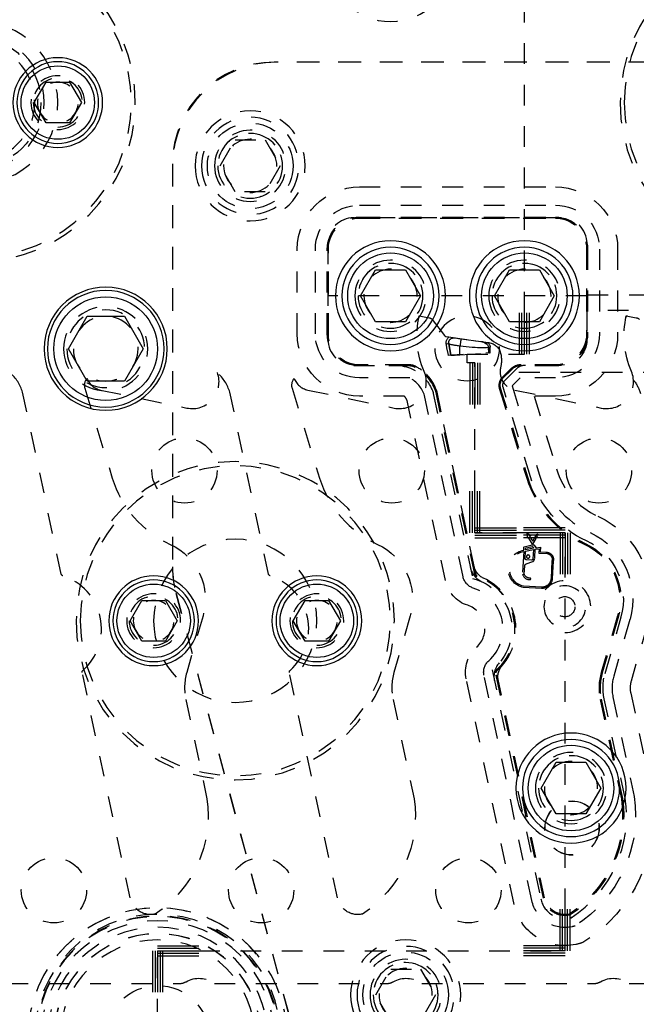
# Model space of a CAD drawing. Header units: inches. Extents: x 3 to 289, y 4 to 291.
# Tile 612 of 634: x 230.56 to 233.53, y 169.09 to 173.84. Entities that reach past the tile are written whole.
import ezdxf

# ---------------------------------------------------------------- set-up
doc = ezdxf.new("R2010")
doc.units = ezdxf.units.IN
doc.header["$LTSCALE"] = 0.5
doc.header["$MEASUREMENT"] = 0
doc.linetypes.add('DIVIDE', pattern=[0.393701, 0.19685, -0.098425, 0, -0.098425])
doc.linetypes.add('HIDDEN', pattern=[0.225, 0.15, -0.075])
doc.layers.add('MFB', color=7, linetype='Continuous')

# ---------------------------------------------------------------- blocks, each defined once
blk = doc.blocks.new('ArrowheadSection')
at = {"color": 0}
for p, q in [((0, 1), (-1, 1)), ((0, 0.5), (-1, 0.5)), ((0, 0), (-1, 0)), ((0, -0.5), (-1, -0.5)), ((0, -1), (-1, -1))]:
    blk.add_line(p, q, dxfattribs=at)

msp = doc.modelspace()

# ---------------------------------------------------------------- linework, layer by layer
at = {"layer": 'MFB', "color": 100, "linetype": 'DIVIDE'}
for p, q in [((232.9912, 172.2309), (232.9912, 174.7834)), ((232.7152, 172.1887), (232.7152, 172.2309)), ((232.7152, 172.2309), (232.9912, 172.2309)), ((232.7525, 172.1887), (232.7152, 172.1887)), ((232.7525, 171.3694), (232.7525, 172.1887)), ((233.1873, 171.3694), (232.7525, 171.3694)), ((233.1873, 169.3527), (233.1873, 171.3694)), ((231.221, 167.6203), (231.221, 169.3527)), ((231.221, 169.3527), (233.1873, 169.3527))]:
    msp.add_line(p, q, dxfattribs=at)
at = {"layer": 'MFB', "color": 254, "linetype": 'HIDDEN'}
for p, q in [((233.8032, 173.6394), (231.7832, 173.6394)), ((233.7932, 173.6394), (231.7932, 173.6394)), ((231.5238, 173.1394), (231.596, 173.2644)), ((231.596, 173.2644), (231.7403, 173.2644)), ((231.7403, 173.2644), (231.8125, 173.1394)), ((231.2932, 173.1494), (231.2932, 171.2039)), ((231.2932, 173.1394), (231.2932, 171.2052)), ((231.596, 173.0144), (231.5238, 173.1394)), ((231.8125, 173.1394), (231.7403, 173.0144)), ((231.7403, 173.0144), (231.596, 173.0144)), ((232.1952, 173.0374), (233.1412, 173.0374)), ((232.1952, 172.9499), (233.1412, 172.9499)), ((233.1682, 172.8894), (232.1682, 172.8894)), ((232.1852, 172.8874), (233.1512, 172.8874)), ((232.1952, 172.8924), (233.1412, 172.8924)), ((232.1952, 172.8874), (233.1412, 172.8874)), ((231.8952, 172.3289), (231.8952, 172.7374)), ((231.9827, 172.3289), (231.9827, 172.7374)), ((232.0402, 172.3289), (232.0402, 172.7374)), ((232.0432, 172.7644), (232.0432, 172.3019)), ((232.0452, 172.3189), (232.0452, 172.7474)), ((232.0452, 172.3289), (232.0452, 172.7374)), ((233.2912, 172.7474), (233.2912, 172.3189)), ((233.2912, 172.7374), (233.2912, 172.3289)), ((233.2932, 172.4419), (233.2932, 172.7644)), ((233.2962, 172.7374), (233.2962, 172.3289)), ((233.3537, 172.7374), (233.3537, 172.3289)), ((233.4412, 172.7374), (233.4412, 172.3289)), ((233.2912, 172.5124), (232.0452, 172.5124)), ((233.2962, 172.5169), (234.183, 172.5169)), ((232.483, 172.4152), (232.5312, 172.4067)), ((232.5467, 172.3973), (232.606, 172.3202)), ((234.2932, 172.4419), (233.2932, 172.4419)), ((233.2932, 172.4419), (233.2932, 172.3019)), ((233.483, 172.4152), (233.5312, 172.4067)), ((232.6142, 172.3155), (232.8195, 172.2866)), ((232.6156, 172.2975), (232.6168, 172.3004)), ((232.6168, 172.3004), (232.6181, 172.3029)), ((232.6181, 172.3029), (232.6195, 172.3054)), ((232.6195, 172.3054), (232.6212, 172.3077)), ((232.6212, 172.3077), (232.623, 172.3098)), ((232.623, 172.3098), (232.6249, 172.3118)), ((232.6249, 172.3118), (232.627, 172.3137)), ((232.627, 172.3137), (232.6565, 172.3095)), ((232.6302, 172.2993), (232.6315, 172.301)), ((232.6315, 172.301), (232.6329, 172.3025)), ((232.6329, 172.3025), (232.6345, 172.3039)), ((232.6345, 172.3039), (232.6362, 172.3052)), ((232.6362, 172.3052), (232.6379, 172.3063)), ((232.6379, 172.3063), (232.6398, 172.3073)), ((232.6398, 172.3073), (232.6417, 172.3081)), ((232.6417, 172.3081), (232.6436, 172.3087)), ((232.6436, 172.3087), (232.6455, 172.3092)), ((232.6455, 172.3092), (232.6479, 172.3096)), ((232.6479, 172.3096), (232.6501, 172.3098)), ((232.6501, 172.3098), (232.6524, 172.3099)), ((232.6524, 172.3099), (232.6545, 172.3098)), ((232.6545, 172.3098), (232.6565, 172.3095)), ((232.6565, 172.3095), (232.6857, 172.3054)), ((232.6565, 172.3095), (232.6731, 172.3072)), ((232.6731, 172.3072), (232.6778, 172.3065)), ((232.6848, 172.3004), (232.6846, 172.2991)), ((232.685, 172.3015), (232.6848, 172.3004)), ((232.685, 172.3055), (232.6857, 172.3054)), ((232.6851, 172.3025), (232.685, 172.3015)), ((232.6853, 172.3034), (232.6851, 172.3025)), ((232.6854, 172.3041), (232.6853, 172.3034)), ((232.6855, 172.3047), (232.6854, 172.3041)), ((232.6856, 172.3051), (232.6855, 172.3047)), ((232.6857, 172.3053), (232.6856, 172.3051)), ((232.6857, 172.3054), (232.7817, 172.2919)), ((232.6857, 172.3054), (232.6985, 172.3036)), ((232.6857, 172.3054), (232.6857, 172.3053)), ((232.6135, 172.2854), (232.6136, 172.2885)), ((232.6136, 172.2823), (232.6135, 172.2854)), ((232.6136, 172.2885), (232.614, 172.2916)), ((232.614, 172.2792), (232.6136, 172.2823)), ((232.614, 172.2916), (232.6147, 172.2946)), ((232.626, 172.2812), (232.614, 172.2792)), ((232.626, 172.2812), (232.614, 172.2792)), ((232.6147, 172.2946), (232.6156, 172.2975)), ((232.6257, 172.286), (232.6258, 172.2875)), ((232.6257, 172.2844), (232.6257, 172.286)), ((232.6258, 172.2828), (232.6257, 172.2844)), ((232.6258, 172.2875), (232.626, 172.2891)), ((232.626, 172.2812), (232.6258, 172.2828)), ((232.626, 172.2891), (232.6263, 172.2907)), ((232.6367, 172.2255), (232.626, 172.2812)), ((232.626, 172.2812), (232.6367, 172.2255)), ((232.626, 172.2812), (232.6273, 172.2806)), ((232.6263, 172.2907), (232.6267, 172.2922)), ((232.6267, 172.2922), (232.6272, 172.2937)), ((232.6272, 172.2937), (232.6278, 172.2952)), ((232.6273, 172.2806), (232.629, 172.28)), ((232.6278, 172.2952), (232.6285, 172.2966)), ((232.6285, 172.2966), (232.6293, 172.298)), ((232.629, 172.28), (232.6311, 172.2794)), ((232.6293, 172.298), (232.6302, 172.2993)), ((232.6311, 172.2794), (232.6335, 172.2787)), ((232.6335, 172.2787), (232.6362, 172.2781)), ((232.6362, 172.2781), (232.6393, 172.2774)), ((232.6393, 172.2774), (232.6426, 172.2767)), ((232.6426, 172.2767), (232.6462, 172.2761)), ((232.6462, 172.2761), (232.65, 172.2754)), ((232.65, 172.2754), (232.654, 172.2748)), ((232.654, 172.2748), (232.6582, 172.2741)), ((232.6582, 172.2741), (232.6625, 172.2735)), ((232.6625, 172.2735), (232.6669, 172.2729)), ((232.6669, 172.2729), (232.6714, 172.2724)), ((232.6714, 172.2724), (232.676, 172.2718)), ((232.676, 172.2718), (232.6806, 172.2713)), ((232.6808, 172.2732), (232.6806, 172.2713)), ((232.6806, 172.2713), (232.6954, 172.2696)), ((232.6811, 172.2752), (232.6808, 172.2732)), ((232.6814, 172.2772), (232.6811, 172.2752)), ((232.6816, 172.2792), (232.6814, 172.2772)), ((232.6819, 172.2812), (232.6816, 172.2792)), ((232.6822, 172.2832), (232.6819, 172.2812)), ((232.6825, 172.2852), (232.6822, 172.2832)), ((232.6828, 172.2872), (232.6825, 172.2852)), ((232.6831, 172.2891), (232.6828, 172.2872)), ((232.6833, 172.291), (232.6831, 172.2891)), ((232.6836, 172.2928), (232.6833, 172.291)), ((232.6839, 172.2945), (232.6836, 172.2928)), ((232.6841, 172.2961), (232.6839, 172.2945)), ((232.6843, 172.2977), (232.6841, 172.2961)), ((232.6846, 172.2991), (232.6843, 172.2977)), ((232.6954, 172.2696), (232.7102, 172.268)), ((232.7102, 172.268), (232.7249, 172.2665)), ((232.7249, 172.2665), (232.7393, 172.2653)), ((232.7393, 172.2653), (232.7535, 172.2643)), ((232.7535, 172.2643), (232.7651, 172.2636)), ((232.7547, 172.2957), (232.7693, 172.2937)), ((232.7651, 172.2636), (232.7764, 172.2632)), ((232.7693, 172.2937), (232.7851, 172.2915)), ((232.7764, 172.2632), (232.7873, 172.2631)), ((232.7817, 172.2919), (232.7851, 172.2915)), ((232.7851, 172.2915), (232.8148, 172.2873)), ((232.7851, 172.2915), (232.7871, 172.2911)), ((232.7871, 172.2911), (232.7851, 172.2915)), ((232.7871, 172.2911), (232.7891, 172.2906)), ((232.7891, 172.2906), (232.7871, 172.2911)), ((232.7873, 172.2631), (232.7979, 172.2632)), ((232.7891, 172.2906), (232.7911, 172.29)), ((232.7911, 172.29), (232.7891, 172.2906)), ((232.7911, 172.29), (232.7931, 172.2892)), ((232.7931, 172.2892), (232.7911, 172.29)), ((232.7931, 172.2892), (232.795, 172.2883)), ((232.795, 172.2883), (232.7931, 172.2892)), ((232.795, 172.2883), (232.7969, 172.2873)), ((232.7969, 172.2873), (232.795, 172.2883)), ((232.7969, 172.2873), (232.7988, 172.2862)), ((232.7988, 172.2862), (232.7969, 172.2873)), ((232.7979, 172.2632), (232.8079, 172.2636)), ((232.7988, 172.2862), (232.8007, 172.285)), ((232.8007, 172.285), (232.7988, 172.2862)), ((232.8007, 172.285), (232.8025, 172.2838)), ((232.8025, 172.2838), (232.8007, 172.285)), ((232.8025, 172.2838), (232.8043, 172.2825)), ((232.8043, 172.2825), (232.8025, 172.2838)), ((232.8043, 172.2825), (232.806, 172.2812)), ((232.806, 172.2812), (232.8043, 172.2825)), ((232.806, 172.2812), (232.8078, 172.2799)), ((232.8078, 172.2799), (232.806, 172.2812)), ((232.8078, 172.2799), (232.8148, 172.2873)), ((232.8078, 172.2799), (232.8148, 172.2873)), ((232.8078, 172.2799), (232.8095, 172.2784)), ((232.8079, 172.2636), (232.8174, 172.2644)), ((232.8095, 172.2784), (232.8112, 172.2768)), ((232.8112, 172.2768), (232.8128, 172.2751)), ((232.8128, 172.2751), (232.8142, 172.2732)), ((232.8142, 172.2732), (232.8151, 172.2719)), ((232.8148, 172.2873), (232.8167, 172.2854)), ((232.8151, 172.2719), (232.8158, 172.2705)), ((232.8158, 172.2705), (232.8164, 172.269)), ((232.8164, 172.269), (232.8168, 172.2679)), ((232.8167, 172.2854), (232.8184, 172.2834)), ((232.8168, 172.2679), (232.8171, 172.2667)), ((232.8171, 172.2667), (232.8173, 172.2656)), ((232.8173, 172.2656), (232.8174, 172.2644)), ((232.8174, 172.2644), (232.8259, 172.2645)), ((232.8174, 172.2644), (232.8259, 172.2645)), ((232.8194, 172.2365), (232.8174, 172.2644)), ((232.8184, 172.2834), (232.8201, 172.2812)), ((232.8201, 172.2812), (232.8217, 172.2788)), ((232.8217, 172.2788), (232.8231, 172.2762)), ((232.8231, 172.2762), (232.8238, 172.2744)), ((232.8238, 172.2744), (232.8245, 172.2726)), ((232.8245, 172.2726), (232.8251, 172.2707)), ((232.8251, 172.2707), (232.8255, 172.2687)), ((232.8255, 172.2687), (232.8258, 172.2666)), ((232.8258, 172.2666), (232.8259, 172.2645)), ((232.6367, 172.2255), (232.6255, 172.2248)), ((232.6367, 172.2255), (232.6794, 172.228)), ((232.6367, 172.2255), (232.6503, 172.2263)), ((232.6956, 172.229), (232.6373, 172.2255)), ((232.6537, 172.2265), (232.6552, 172.2266)), ((232.6573, 172.2267), (232.674, 172.2277)), ((232.6794, 172.228), (232.8194, 172.2365)), ((232.6794, 172.228), (232.6959, 172.229)), ((232.8264, 172.2369), (232.8051, 172.2356)), ((232.8181, 172.2364), (232.8194, 172.2365)), ((232.8264, 172.2369), (232.8194, 172.2365)), ((232.8194, 172.2365), (232.8203, 172.2366)), ((232.823, 172.2367), (232.8231, 172.2367)), ((232.8231, 172.2367), (232.8259, 172.2369)), ((232.8259, 172.2369), (232.8264, 172.2369)), ((232.1682, 172.1769), (232.369, 172.1769)), ((232.42, 172.1789), (232.1852, 172.1789)), ((232.4377, 172.1789), (232.1952, 172.1789)), ((232.4377, 172.1739), (232.1952, 172.1739)), ((232.9268, 172.1606), (232.8826, 172.1165)), ((232.9517, 172.1586), (232.935, 172.1419)), ((233.1412, 172.1789), (232.971, 172.1789)), ((233.1412, 172.1739), (232.971, 172.1739)), ((233.1512, 172.1789), (232.9762, 172.1789)), ((233.1682, 172.1769), (232.9958, 172.1769)), ((232.4377, 172.1164), (232.1952, 172.1164)), ((232.9303, 172.1571), (232.8862, 172.1129)), ((232.9231, 172.1569), (232.8878, 172.1217)), ((232.8961, 172.103), (232.935, 172.1419)), ((234.265, 172.1419), (232.9152, 172.1419)), ((232.971, 172.1164), (232.932, 172.0775)), ((233.1412, 172.1164), (232.971, 172.1164)), ((230.8701, 172.0662), (231.0025, 171.6331)), ((231.8701, 172.0662), (232.0025, 171.6331)), ((232.8701, 172.0662), (233.0025, 171.6331)), ((232.8749, 172.0677), (233.0073, 171.6346)), ((233.0207, 171.6387), (232.8883, 172.0718)), ((232.932, 172.0775), (233.0623, 171.6514)), ((230.7564, 171.17), (230.5698, 172.0473)), ((230.9458, 172.0579), (231.3624, 171.971)), ((231.7564, 171.17), (231.5698, 172.0473)), ((231.9458, 172.0579), (232.3624, 171.971)), ((232.4108, 172.0289), (232.1952, 172.0289)), ((232.6952, 171.157), (232.5093, 172.0314)), ((232.5516, 172.0418), (232.7415, 171.1484)), ((232.7515, 171.169), (232.565, 172.0461)), ((232.7485, 171.2068), (232.5698, 172.0473)), ((232.7564, 171.1697), (232.5698, 172.0473)), ((232.8723, 172.0592), (233.0025, 171.6331)), ((232.9458, 172.0579), (233.3624, 171.971)), ((233.0384, 172.0289), (233.146, 171.677)), ((233.1412, 172.0289), (233.0384, 172.0289)), ((232.6097, 171.1388), (232.4249, 172.0078)), ((233.0039, 171.3676), (233.0215, 171.3555)), ((233.0067, 171.3425), (233.0039, 171.3676)), ((233.0215, 171.3555), (233.0161, 171.3507)), ((233.0161, 171.3507), (233.0311, 171.3286)), ((233.0436, 171.3501), (233.0474, 171.3569)), ((233.0474, 171.3569), (233.0535, 171.3523)), ((233.0493, 171.3597), (233.0518, 171.364)), ((233.0555, 171.3559), (233.0493, 171.3597)), ((233.0535, 171.3523), (233.0498, 171.3463)), ((233.0518, 171.364), (233.0583, 171.3604)), ((233.0583, 171.3604), (233.0555, 171.3559)), ((232.9906, 171.3018), (233.029, 171.311)), ((233.0112, 171.3462), (233.0067, 171.3425)), ((233.0303, 171.314), (233.0112, 171.3462)), ((233.029, 171.311), (233.0374, 171.3105)), ((233.0467, 171.3408), (233.0303, 171.314)), ((233.0311, 171.3286), (233.0406, 171.3453)), ((233.0374, 171.3105), (233.0483, 171.2965)), ((233.0406, 171.3453), (233.0467, 171.3408)), ((233.0498, 171.3463), (233.0436, 171.3501)), ((232.988, 171.279), (232.9824, 171.1715)), ((232.9883, 171.2855), (232.9891, 171.2991)), ((232.9891, 171.2991), (232.9906, 171.3018)), ((232.9946, 171.2453), (232.9965, 171.2806)), ((232.9965, 171.2806), (233.0348, 171.2877)), ((233.0351, 171.2941), (232.9968, 171.287)), ((232.9968, 171.287), (232.9971, 171.293)), ((232.9971, 171.293), (232.9994, 171.2963)), ((232.9994, 171.2963), (233.0307, 171.3024)), ((233.0307, 171.3024), (233.0315, 171.3017)), ((233.0348, 171.2877), (233.0325, 171.2433)), ((233.0413, 171.2496), (233.0434, 171.2895)), ((233.0434, 171.2895), (233.0625, 171.292)), ((233.0483, 171.2965), (233.0692, 171.2992)), ((233.0625, 171.292), (233.0614, 171.2707)), ((233.0614, 171.2707), (233.1023, 171.2685)), ((233.0692, 171.2992), (233.068, 171.2766)), ((233.068, 171.2766), (233.0953, 171.2752)), ((232.9907, 171.1697), (232.9927, 171.2092)), ((232.9996, 171.2185), (233.0318, 171.2307)), ((233.0251, 171.2367), (233.0013, 171.2379)), ((233.0383, 171.2377), (233.0409, 171.2474)), ((233.1241, 171.2331), (233.1196, 171.1481)), ((233.1303, 171.2321), (233.1258, 171.1477)), ((231.3099, 171.0771), (231.8657, 169.0025)), ((231.3102, 171.0758), (231.8638, 169.01)), ((233.0736, 171.1007), (232.9859, 171.1053)), ((233.0739, 171.1069), (232.9867, 171.1115)), ((231.4405, 170.9686), (231.3619, 170.6947)), ((232.4405, 170.9686), (232.3619, 170.6947)), ((233.4405, 170.9686), (233.3619, 170.6947)), ((233.4405, 170.9686), (233.3619, 170.6947)), ((233.4453, 170.9672), (233.3667, 170.6933)), ((233.3802, 170.6895), (233.4587, 170.9633)), ((233.5005, 170.9514), (233.422, 170.6775)), ((233.5846, 170.9272), (233.5061, 170.6533)), ((231.0886, 169.6072), (230.8574, 170.6949)), ((232.0886, 169.6072), (231.8574, 170.6949)), ((232.835, 170.7086), (233.07, 169.6033)), ((233.0837, 169.6062), (232.8525, 170.6938)), ((233.0886, 169.6072), (232.8573, 170.6952)), ((232.9418, 169.576), (232.7106, 170.6637)), ((233.0274, 169.5942), (232.7962, 170.6819)), ((233.0886, 169.6072), (232.8652, 170.658)), ((233.5041, 170.5958), (233.6067, 170.1129)), ((231.3574, 170.5646), (231.4591, 170.086)), ((232.3574, 170.5646), (232.4591, 170.086)), ((233.3574, 170.5646), (233.4591, 170.086)), ((233.3574, 170.5646), (233.4591, 170.086)), ((233.3623, 170.5657), (233.464, 170.0869)), ((233.4778, 170.0894), (233.376, 170.5686)), ((233.4185, 170.5776), (233.5206, 170.0972)), ((232.2738, 169.1394), (232.346, 169.2644)), ((232.346, 169.2644), (232.4903, 169.2644)), ((232.4903, 169.2644), (232.5625, 169.1394)), ((230.496, 169.1946), (231.3275, 169.1946)), ((231.496, 169.1946), (232.3275, 169.1946)), ((232.496, 169.1946), (233.3275, 169.1946)), ((233.496, 169.1946), (234.3275, 169.1946)), ((232.346, 169.0144), (232.2738, 169.1394)), ((232.5625, 169.1394), (232.4903, 169.0144))]:
    msp.add_line(p, q, dxfattribs=at)
at = {"layer": 'MFB', "color": 132, "linetype": 'Continuous'}
for p, q in [((230.626, 173.4446), (230.6829, 173.543)), ((230.6829, 173.543), (230.7965, 173.543)), ((230.7965, 173.543), (230.8534, 173.4446)), ((230.6829, 173.3462), (230.626, 173.4446)), ((230.8534, 173.4446), (230.7965, 173.3462)), ((230.7965, 173.3462), (230.6829, 173.3462)), ((232.2008, 172.5124), (232.273, 172.6374)), ((232.273, 172.6374), (232.4173, 172.6374)), ((232.4173, 172.6374), (232.4895, 172.5124)), ((232.8468, 172.5124), (232.919, 172.6374)), ((232.919, 172.6374), (233.0633, 172.6374)), ((233.0633, 172.6374), (233.1355, 172.5124)), ((232.273, 172.3874), (232.2008, 172.5124)), ((232.4895, 172.5124), (232.4173, 172.3874)), ((232.919, 172.3874), (232.8468, 172.5124)), ((233.1355, 172.5124), (233.0633, 172.3874)), ((230.7906, 172.2571), (230.8808, 172.4134)), ((230.8808, 172.4134), (231.0612, 172.4134)), ((231.0612, 172.4134), (231.1514, 172.2571)), ((232.4173, 172.3874), (232.273, 172.3874)), ((233.0633, 172.3874), (232.919, 172.3874)), ((230.8808, 172.1009), (230.7906, 172.2571)), ((231.1514, 172.2571), (231.0612, 172.1009)), ((231.0612, 172.1009), (230.8808, 172.1009)), ((231.0886, 170.9446), (231.1455, 171.043)), ((231.1455, 171.043), (231.2591, 171.043)), ((231.2591, 171.043), (231.316, 170.9446)), ((231.876, 170.9446), (231.9329, 171.043)), ((231.9329, 171.043), (232.0465, 171.043)), ((232.0465, 171.043), (232.1034, 170.9446)), ((231.1455, 170.8462), (231.0886, 170.9446)), ((231.316, 170.9446), (231.2591, 170.8462)), ((231.9329, 170.8462), (231.876, 170.9446)), ((232.1034, 170.9446), (232.0465, 170.8462)), ((231.2591, 170.8462), (231.1455, 170.8462)), ((232.0465, 170.8462), (231.9329, 170.8462)), ((233.0718, 170.1374), (233.144, 170.2624)), ((233.144, 170.2624), (233.2883, 170.2624)), ((233.2883, 170.2624), (233.3605, 170.1374)), ((233.144, 170.0124), (233.0718, 170.1374)), ((233.3605, 170.1374), (233.2883, 170.0124)), ((233.2883, 170.0124), (233.144, 170.0124))]:
    msp.add_line(p, q, dxfattribs=at)
at = {"layer": 'MFB', "color": 254, "linetype": 'HIDDEN', "extrusion": (0, 0, -1)}
for centre, radius in [((-232.346, 174.1321), 0.2969), ((-230.346, 173.4446), 0.7677), ((-234.221, 173.4446), 0.7677), ((-230.346, 173.4446), 0.748), ((-234.221, 173.4446), 0.748), ((-230.346, 173.4446), 0.3937), ((-230.346, 173.4446), 0.3281), ((-230.346, 173.4446), 0.2825), ((-230.7397, 173.4446), 0.1299), ((-230.7397, 173.4446), 0.1181), ((-230.7397, 173.4446), 0.0984), ((-231.6682, 173.1394), 0.2656), ((-231.6682, 173.1394), 0.2344), ((-231.6682, 173.1394), 0.1719), ((-231.6682, 173.1394), 0.1563), ((-231.6682, 173.1394), 0.1285), ((-232.3452, 172.5124), 0.1719), ((-232.9912, 172.5124), 0.1719), ((-232.3452, 172.5124), 0.1563), ((-232.3452, 172.5124), 0.1285), ((-232.9912, 172.5124), 0.1563), ((-232.9912, 172.5124), 0.1285), ((-230.971, 172.2571), 0.2031), ((-230.971, 172.2571), 0.1875), ((-230.971, 172.2571), 0.1563), ((-232.7152, 172.2589), 0.1563), ((-231.596, 170.9446), 0.7677), ((-231.596, 170.9446), 0.748), ((-231.596, 170.9446), 0.3937), ((-233.0092, 171.2541), 0.00784), ((-233.1862, 171.0124), 0.1005), ((-231.2023, 170.9446), 0.1299), ((-231.9897, 170.9446), 0.1299), ((-231.2023, 170.9446), 0.1181), ((-231.2023, 170.9446), 0.0984), ((-231.9897, 170.9446), 0.1181), ((-231.9897, 170.9446), 0.0984), ((-233.2162, 170.1374), 0.1719), ((-233.2162, 170.1374), 0.1563), ((-233.2162, 170.1374), 0.1285), ((-231.221, 168.9346), 0.625), ((-231.221, 168.9346), 0.5937), ((-231.221, 168.9346), 0.5859), ((-231.221, 168.9346), 0.5833), ((-231.221, 168.9346), 0.5625), ((-231.221, 168.9346), 0.531), ((-231.221, 168.9346), 0.5005), ((-231.221, 168.9346), 0.5), ((-231.221, 168.9346), 0.47), ((-232.4182, 169.1394), 0.2656), ((-232.4182, 169.1394), 0.2344), ((-232.4182, 169.1394), 0.1719), ((-232.4182, 169.1394), 0.1563), ((-232.4182, 169.1394), 0.1285)]:
    msp.add_circle(centre, radius, dxfattribs=at)
at = {"layer": 'MFB', "color": 254, "linetype": 'HIDDEN'}
for centre, radius in [((230.346, 173.4446), 0.3125), ((231.6682, 173.1394), 0.2066), ((231.351, 171.6696), 0.1575), ((232.351, 171.6696), 0.1575), ((233.351, 171.6696), 0.1575), ((233.1862, 171.0124), 0.049), ((233.221, 169.9446), 0.131), ((233.221, 169.9446), 0.13), ((230.721, 169.6446), 0.1575), ((231.721, 169.6446), 0.1575), ((232.721, 169.6446), 0.1575), ((232.4182, 169.1394), 0.2066), ((231.221, 168.9346), 0.25)]:
    msp.add_circle(centre, radius, dxfattribs=at)
at = {"layer": 'MFB', "color": 254, "linetype": 'Continuous', "extrusion": (0, 0, -1)}
for centre, radius in [((-230.7397, 173.4446), 0.2165), ((-232.3452, 172.5124), 0.2656), ((-232.9912, 172.5124), 0.2656), ((-230.971, 172.2571), 0.2969), ((-231.2023, 170.9446), 0.2165), ((-231.9897, 170.9446), 0.2165), ((-233.2162, 170.1374), 0.2656)]:
    msp.add_circle(centre, radius, dxfattribs=at)
at = {"layer": 'MFB', "color": 132, "linetype": 'Continuous', "extrusion": (0, 0, -1)}
for centre, radius in [((-230.7397, 173.4446), 0.1969), ((-232.3452, 172.5124), 0.2344), ((-232.9912, 172.5124), 0.2344), ((-230.971, 172.2571), 0.2812), ((-231.2023, 170.9446), 0.1969), ((-231.9897, 170.9446), 0.1969), ((-233.2162, 170.1374), 0.2344)]:
    msp.add_circle(centre, radius, dxfattribs=at)
at = {"layer": 'MFB', "color": 132, "linetype": 'Continuous'}
for centre, radius in [((230.7397, 173.4446), 0.1772), ((232.3452, 172.5124), 0.2066), ((232.9912, 172.5124), 0.2066), ((230.971, 172.2571), 0.25), ((231.2023, 170.9446), 0.1772), ((231.9897, 170.9446), 0.1772), ((233.2162, 170.1374), 0.2066)]:
    msp.add_circle(centre, radius, dxfattribs=at)
at = {"layer": 'MFB', "color": 254, "linetype": 'HIDDEN'}
for centre, radius, start, end in [((231.7832, 173.1494), 0.49, 90, 180), ((231.7932, 173.1394), 0.5, 90, 180), ((230.7397, 173.4446), 0.1181, 270, 180), ((231.6682, 173.1394), 0.1563, 270, 180), ((232.1682, 172.7644), 0.125, 90, 180), ((233.1682, 172.7644), 0.125, 0, 90), ((232.3452, 172.5124), 0.1563, 270, 180), ((232.9912, 172.5124), 0.1563, 270, 180), ((232.4874, 172.4087), 0.00571, 79.9742, 168.1032), ((233.4874, 172.4087), 0.00571, 79.9742, 168.1032), ((232.1682, 172.3019), 0.125, 180, 270), ((232.6159, 172.3279), 0.0125, 217.5885, 262), ((237.1768, 172.5715), 4.3703, 184.0304, 184.3965), ((232.42, 172.0539), 0.125, 53.1342, 90), ((232.4377, 172.1164), 0.0625, 62.222, 90), ((232.4377, 172.1164), 0.0575, 62.222, 90), ((232.369, 171.9859), 0.205, 17.075, 62.222), ((232.369, 171.9859), 0.21, 17.0142, 62.222), ((232.9641, 172.146), 0.09, 167.2532, 258.2208), ((232.9762, 172.1039), 0.075, 90, 135), ((232.971, 172.1164), 0.0625, 90, 135), ((232.971, 172.1164), 0.0575, 90, 135), ((232.9958, 172.1144), 0.0625, 90, 135), ((230.369, 171.9859), 0.21, 17.0142, 47.8827), ((230.9182, 172.0809), 0.0503, 139.2736, 197.0001), ((230.9641, 172.146), 0.09, 201.0173, 258.2208), ((231.3887, 172.0973), 0.129, 258.2208, 20.139), ((231.369, 171.9859), 0.21, 17.0142, 47.8827), ((231.9182, 172.0809), 0.0503, 139.2736, 197.0001), ((231.9641, 172.146), 0.09, 201.0173, 258.2208), ((232.3887, 172.0973), 0.129, 258.2208, 23.0696), ((232.369, 171.9859), 0.1475, 17.9828, 62.222), ((232.369, 171.9859), 0.21, 17.0142, 53.1342), ((232.9182, 172.0809), 0.0503, 135, 197.0001), ((232.932, 172.0775), 0.0625, 135, 197.0001), ((232.9182, 172.0809), 0.0453, 135, 197.0001), ((233.3887, 172.0973), 0.129, 258.2208, 23.0696), ((232.369, 171.9859), 0.06, 21.3832, 45.787), ((233.4989, 171.7848), 0.4565, 197.0001, 245.3505), ((233.4989, 171.7848), 0.369, 197.0001, 245.3638), ((231.4989, 171.7848), 0.519, 197.0001, 245.3438), ((232.4989, 171.7848), 0.519, 197.0001, 245.3438), ((233.4989, 171.7848), 0.519, 197.0001, 245.3438), ((233.4989, 171.7848), 0.519, 197.0001, 245.3438), ((233.4989, 171.7848), 0.514, 197.0001, 245.3443), ((233.1607, 171.0488), 0.31, 344, 65.2945), ((233.0281, 171.2405), 0.0105, 290.6817, 344.703), ((233.0307, 171.2502), 0.0105, 344.703, 357), ((230.6814, 170.9058), 0.269, 311.8347, 72.1653), ((231.7932, 171.2052), 0.5, 180, 195), ((231.7832, 171.2039), 0.49, 180, 195), ((231.6814, 170.9058), 0.269, 311.8347, 72.1653), ((232.8278, 171.2237), 0.1, 192, 245.2732), ((232.6703, 170.9034), 0.275, 313.6792, 70.3208), ((233.0162, 171.1775), 0.0344, 190.0192, 272.7393), ((232.6814, 170.9058), 0.264, 311.8347, 72.1653), ((232.6814, 170.9058), 0.269, 318.7268, 65.2738), ((233.0181, 171.1469), 0.00376, 267, 96.9146), ((233.1862, 171.0124), 0.125, 270, 180), ((232.6814, 170.9058), 0.2065, 311.8347, 72.1653), ((231.2023, 170.9446), 0.1181, 270, 180), ((231.9897, 170.9446), 0.1181, 270, 180), ((232.6814, 170.9058), 0.119, 311.8347, 72.1653), ((232.9444, 170.6749), 0.1, 138.7268, 192), ((231.6205, 170.6205), 0.269, 164, 192), ((232.6205, 170.6205), 0.269, 164, 192), ((233.6205, 170.6205), 0.269, 164, 192), ((233.6205, 170.6205), 0.269, 164, 192), ((233.6205, 170.6205), 0.264, 164, 192), ((233.6205, 170.6205), 0.2065, 164, 192), ((233.6205, 170.6205), 0.119, 164, 192), ((233.2162, 170.1374), 0.1563, 270, 180), ((232.8992, 170.003), 0.585, 302.9234, 8.4907), ((233.1873, 169.6282), 0.12, 192, 282.0043), ((231.221, 168.9346), 0.625, 270, 180), ((233.2037, 169.5438), 0.015, 280.9346, 303.5407), ((233.1879, 169.6257), 0.1174, 282.0043, 284.4452), ((232.4182, 169.1394), 0.1563, 270, 180), ((231.3275, 169.2571), 0.0625, 270, 299.9264), ((232.3275, 169.2571), 0.0625, 270, 299.9264), ((233.3275, 169.2571), 0.0625, 270, 299.9264)]:
    msp.add_arc(centre, radius, start, end, dxfattribs=at)
at = {"layer": 'MFB', "color": 254, "linetype": 'HIDDEN', "extrusion": (0, 0, -1)}
for centre, radius, start, end in [((-232.1952, 172.7374), 0.3, 0, 90), ((-233.1412, 172.7374), 0.3, 90, 180), ((-232.1952, 172.7374), 0.2125, 0, 90), ((-233.1412, 172.7374), 0.2125, 90, 180), ((-232.1952, 172.7374), 0.155, 0, 90), ((-232.1952, 172.7374), 0.15, 0, 90), ((-232.1852, 172.7474), 0.14, 0, 90), ((-233.1412, 172.7374), 0.155, 90, 180), ((-233.1412, 172.7374), 0.15, 90, 180), ((-233.1512, 172.7474), 0.14, 90, 180), ((-232.9105, 172.3195), 0.4382, 336.9304, 12.6192), ((-232.5268, 172.3821), 0.025, 100.0258, 142.4115), ((-233.9105, 172.3195), 0.4382, 336.9304, 12.6192), ((-233.5268, 172.3821), 0.025, 100.0258, 142.4115), ((-232.1952, 172.3289), 0.3, 270, 0), ((-232.1952, 172.3289), 0.2125, 270, 0), ((-232.1952, 172.3289), 0.155, 270, 0), ((-232.1952, 172.3289), 0.15, 270, 0), ((-232.1852, 172.3189), 0.14, 270, 0), ((-233.1412, 172.3289), 0.15, 180, 270), ((-233.1412, 172.3289), 0.155, 180, 270), ((-233.1412, 172.3289), 0.3, 180, 270), ((-233.1412, 172.3289), 0.2125, 180, 270), ((-233.1512, 172.3189), 0.14, 180, 270), ((-233.1682, 172.3019), 0.125, 180, 270), ((-233.2095, 172.3769), 0.6035, 345.4019, 350.6875), ((-233.3525, 172.2322), 0.673, 359.6496, 3.3368), ((-232.8099, 172.2184), 0.0689, 98, 169.7316), ((-245.2262, 172.477), 12.4021, 358.89074, 359.01811), ((-232.7179, 172.2017), 0.1625, 169.7316, 192.7468), ((-232.369, 171.9859), 0.191, 90, 140.9914), ((-232.369, 171.9859), 0.191, 140.9914, 162.9858), ((-232.9182, 172.0809), 0.0313, 342.9999, 26.1997), ((-232.9182, 172.0809), 0.0313, 26.1997, 45), ((-233.369, 171.9859), 0.191, 140.9914, 162.9858), ((-233.4989, 171.7848), 0.5, 294.6543, 342.9999), ((-233.1607, 171.0488), 0.441, 114.7055, 196), ((-233.1607, 171.0488), 0.3535, 114.7055, 196), ((-231.1607, 171.0488), 0.291, 114.7055, 196), ((-232.1607, 171.0488), 0.291, 114.7055, 196), ((-233.1607, 171.0488), 0.291, 114.7055, 196), ((-233.1607, 171.0488), 0.291, 114.7055, 196), ((-233.1607, 171.0488), 0.296, 114.7055, 196), ((-233.0049, 171.1951), 0.0918, 281.9262, 79.6209), ((-233.0049, 171.1951), 0.0856, 282.247, 78.6237), ((-233.0246, 171.2938), 0.0105, 131.3426, 178.2042), ((-233.0973, 171.2411), 0.0341, 86.4885, 195.2728), ((-233.0973, 171.2411), 0.0279, 100.2054, 196.5849), ((-233.0033, 171.2086), 0.0105, 3, 69.3183), ((-233.0017, 171.245), 0.00703, 273, 3), ((-233.0255, 171.2437), 0.00703, 183, 273), ((-230.7671, 171.1723), 0.011, 287.8347, 348), ((-231.7671, 171.1723), 0.011, 287.8347, 348), ((-232.8278, 171.2237), 0.081, 294.7262, 347.9954), ((-232.7671, 171.1723), 0.016, 287.8347, 347.9985), ((-232.7662, 171.1718), 0.01, 289.6792, 347.9954), ((-233.017, 171.1783), 0.0277, 268.7143, 341.8106), ((-232.7671, 171.1723), 0.161, 287.8347, 347.9957), ((-232.7671, 171.1723), 0.0735, 287.8347, 347.996), ((-232.6814, 170.9058), 0.25, 103.9254, 232.0746), ((-233.0762, 171.1503), 0.0497, 183, 273), ((-233.0762, 171.1503), 0.0435, 183, 273), ((-232.8681, 170.6971), 0.161, 348, 48.1653), ((-232.8681, 170.6971), 0.0735, 348, 48.1653), ((-230.8681, 170.6971), 0.011, 348, 48.1653), ((-231.8681, 170.6971), 0.011, 348, 48.1653), ((-232.8681, 170.6971), 0.016, 348, 48.1653), ((-232.8671, 170.6973), 0.01, 348, 46.3208), ((-232.9444, 170.6749), 0.081, 348, 41.2732), ((-233.6205, 170.6205), 0.25, 348, 16), ((-230.8992, 170.003), 0.566, 171.5678, 236.7521), ((-231.8992, 170.003), 0.566, 171.5678, 236.7521), ((-232.8992, 170.003), 0.566, 171.5678, 236.561), ((-232.8992, 170.003), 0.571, 171.5521, 236.842), ((-232.8992, 170.003), 0.566, 171.5678, 236.4593), ((-232.8992, 170.003), 0.6285, 171.3857, 237.6811), ((-232.8992, 170.003), 0.716, 171.172, 238.5431), ((-231.1873, 169.6282), 0.101, 257.9957, 348), ((-232.1873, 169.6282), 0.101, 257.9957, 348), ((-233.1873, 169.6282), 0.1635, 257.9957, 348), ((-233.1873, 169.6282), 0.106, 257.9957, 348), ((-233.1873, 169.6282), 0.101, 259.0654, 348), ((-233.1873, 169.6282), 0.101, 258.4291, 348), ((-233.1873, 169.6282), 0.251, 257.9957, 348), ((-231.1879, 169.6257), 0.0984, 257.2924, 257.9957), ((-232.1879, 169.6257), 0.0984, 257.2924, 257.9957), ((-233.2056, 169.539), 0.01, 236.561, 258.4291), ((-233.1879, 169.6257), 0.1034, 256.7855, 257.9957), ((-233.2131, 169.5213), 0.01, 236.9115, 256.4076), ((-233.1879, 169.6257), 0.1609, 252.8877, 257.9957), ((-233.1879, 169.6257), 0.2484, 249.9951, 257.9957), ((-231.421, 169.0946), 0.125, 60.0736, 126.8699), ((-232.421, 169.0946), 0.125, 60.0736, 126.8699), ((-233.421, 169.0946), 0.125, 60.0736, 126.8699)]:
    msp.add_arc(centre, radius, start, end, dxfattribs=at)

# ---------------------------------------------------------------- block references
at = {"layer": 'MFB', "color": 100, "linetype": 'DIVIDE', "extrusion": (0, 0, -1), "xscale": 0.2, "yscale": 0.024}
for p, rotation in [((-232.9912, 172.2309), 270), ((-232.7525, 171.3694), 270), ((-233.1873, 171.3694), 180), ((-233.1873, 169.3527), 270)]:
    msp.add_blockref('ArrowheadSection', p, dxfattribs=dict(at, rotation=rotation))
at = {"layer": 'MFB', "color": 100, "linetype": 'DIVIDE', "xscale": 0.2, "yscale": 0.024}
for p, rotation in [((232.7525, 172.1887), 90), ((232.7525, 171.3694), 180), ((233.1873, 171.3694), 90), ((231.221, 169.3527), 90)]:
    msp.add_blockref('ArrowheadSection', p, dxfattribs=dict(at, rotation=rotation))
at = {"layer": 'MFB', "color": 100, "linetype": 'DIVIDE', "extrusion": (0, 0, -1), "xscale": 0.2, "yscale": 0.024}
msp.add_blockref('ArrowheadSection', (-231.221, 169.3527), dxfattribs=at)
at = {"layer": 'MFB', "color": 100, "linetype": 'DIVIDE', "xscale": 0.2, "yscale": 0.024}
msp.add_blockref('ArrowheadSection', (233.1873, 169.3527), dxfattribs=at)

doc.saveas('drawing.dxf')
